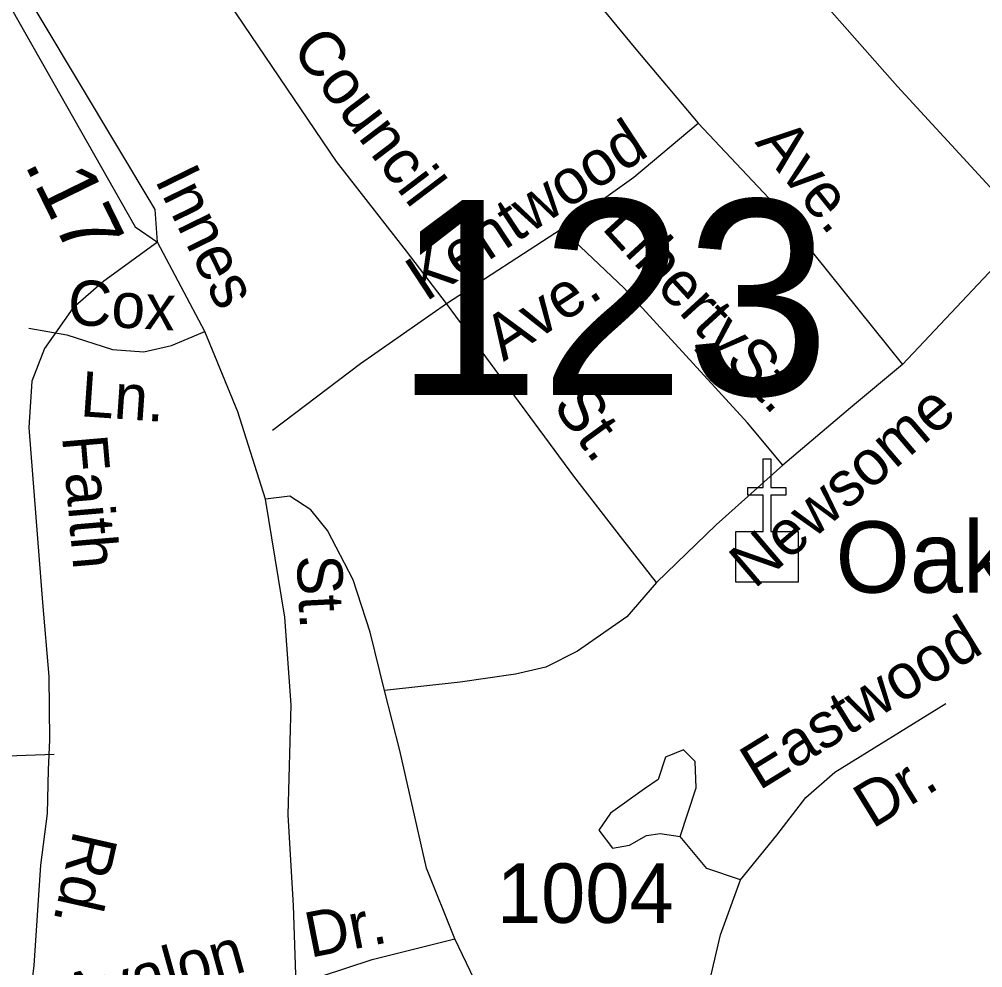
# Model space of a CAD drawing. Extents: x 1473865 to 1648260, y 639067 to 773536.
# Drawn here: x 1566807 to 1568832, y 694867 to 696860 of the extents above; entities that cross this region are included whole.
import ezdxf

# ---------------------------------------------------------------- set-up
doc = ezdxf.new("R2010")
doc.units = 0
for name, color, linetype in [('Exist Cultural Church CELL', 7, 'Continuous'), ('Exist Cultural Church Label', 7, 'Continuous'), ('Exist Road Non-System Type 51', 7, 'Continuous'), ('Exist Road Non-System Type 51 Label', 7, 'Continuous'), ('Exist Road Primary US Attributed', 7, 'Continuous'), ('Exist Road Primary US Divided Attributed', 7, 'Continuous'), ('Exist Road Primary US Label', 7, 'Continuous'), ('Exist Road Primary US Mileage Hundredths English Label', 7, 'Continuous'), ('Exist Road Secondary Structure Standard Bridge Number Label', 7, 'Continuous'), ('Exist Road Secondary Type 51 Attributed', 7, 'Continuous'), ('Exist Road Secondary Type 51 Label', 7, 'Continuous'), ('Exist Road Secondary Type 51 Number Label', 7, 'Continuous'), ('Exist Utilities Electrical Transmission Line', 7, 'Continuous')]:
    doc.layers.add(name, color=color, linetype=linetype)

msp = doc.modelspace()

# ---------------------------------------------------------------- linework, layer by layer
at = {"layer": 'Exist Cultural Church CELL'}
msp.add_lwpolyline([(1568313.6, 695783.5), (1568370.5, 695783.7), (1568370.5, 695859.8), (1568338.5, 695859.8), (1568338.5, 695875.8), (1568370.5, 695875.8), (1568370.5, 695935.9), (1568386.6, 695935.9), (1568386.6, 695875.8), (1568418.6, 695875.8), (1568418.6, 695859.8), (1568386.6, 695859.8), (1568386.6, 695783.7), (1568444.2, 695783.5), (1568444.2, 695677.1), (1568313.6, 695677.1)], close=True, dxfattribs=at)
at = {"layer": 'Exist Road Non-System Type 51'}
msp.add_line((1567705.4, 696262.2), (1567946.7, 696419.2), dxfattribs=at)
for points in [[(1567285.7, 697802.5), (1567693.9, 697300.2), (1567869.7, 697080.3), (1568103.3, 696797.2), (1568233.8, 696641.4)], [(1567705.4, 696262.2), (1567621.4, 696372.3), (1567474.2, 696560.7), (1567234.7, 696915.5), (1567114.2, 697084.8), (1567075, 697144.1), (1566979.8, 697292.3)], [(1567946.7, 696419.2), (1568098.7, 696527.9), (1568233.8, 696641.4)], [(1568233.8, 696641.4), (1568382.9, 696483.7), (1568663.6, 696134.6)], [(1569102.9, 696645.4), (1569011.9, 696515.2), (1568913, 696399.3), (1568663.6, 696134.6)], [(1568412.3, 695922.8), (1568338.1, 696012), (1568078.9, 696294.7), (1567946.7, 696419.2)], [(1567339.5, 695996.1), (1567524.4, 696136.7), (1567705.4, 696262.2)], [(1568146.8, 695676.5), (1568075.6, 695766.5), (1567972.9, 695899.7), (1567705.4, 696262.2)], [(1566827.4, 696210.6), (1566907.4, 696196.6), (1567003.2, 696165.6), (1567069.1, 696161.1), (1567127.2, 696174.3), (1567197.5, 696203.5)], [(1568663.6, 696134.6), (1568554.6, 696043.5), (1568412.3, 695922.8)], [(1568412.3, 695922.8), (1568272.3, 695797.2), (1568146.8, 695676.5)], [(1568146.8, 695676.5), (1568084.1, 695604), (1567980.6, 695531.8), (1567914.3, 695498.5), (1567850, 695483.3), (1567734.2, 695466.4), (1567574.9, 695449.5)], [(1568259.6, 694842.8), (1568281, 694935.5), (1568323.2, 695051.1), (1568399.6, 695145.1), (1568460.5, 695224.5), (1568521, 695277.9), (1568754.4, 695421.7)], [(1568196.6, 695142.2), (1568229.9, 695244.5), (1568227.7, 695300.1), (1568203.3, 695324.5), (1568165.5, 695309), (1568150, 695262.3), (1568121.1, 695242.3)], [(1565765.8, 695274), (1565987.8, 695259.7), (1566059.5, 695245), (1566091.7, 695252.8), (1566132.2, 695294.4), (1566186.5, 695319.7), (1566248.4, 695323), (1566356.4, 695312.1), (1566442.2, 695287.1), (1566516.1, 695274.4), (1566555.9, 695262), (1566630.2, 695273.3), (1566782.6, 695311.6), (1566880.6, 695315.5)], [(1568121.1, 695242.3), (1568050, 695191.1), (1568025.6, 695155.6), (1568054.4, 695117.8), (1568090, 695124.5), (1568125.5, 695144.5), (1568154.4, 695148.9), (1568196.6, 695142.2)], [(1568323.2, 695051.1), (1568252.1, 695075.5), (1568196.6, 695142.2)], [(1567389.6, 694831.5), (1567549.2, 694883.9), (1567723, 694927.4)]]:
    msp.add_lwpolyline(points, dxfattribs=at)
at = {"layer": 'Exist Road Primary US Attributed'}
for points in [[(1567324.8, 695851.2), (1567266.9, 696035), (1567197.5, 696203.5), (1567097.6, 696391.2)], [(1568419.5, 692327.5), (1568390, 692381.7), (1568312.6, 692523.2), (1568202.8, 692755.3), (1568083.5, 692997.8), (1567995, 693190.6), (1567872.3, 693440.5), (1567707.4, 693753.2), (1567597.4, 693992.6), (1567508.9, 694179.6), (1567459.5, 694335.1), (1567426.4, 694480.3), (1567409.4, 694608.6), (1567392.3, 694749.9), (1567389.6, 694831.5), (1567383.8, 694997.5), (1567372.4, 695187.9), (1567378.9, 695418.8), (1567365.7, 695603.4), (1567324.8, 695851.2)]]:
    msp.add_lwpolyline(points, dxfattribs=at)
at = {"layer": 'Exist Road Primary US Divided Attributed'}
for points in [[(1567097.6, 696391.2), (1567092.9, 696460.2), (1566773, 696995.2), (1566755.5, 697028.7), (1566726.7, 697072.1)], [(1566688, 697063.7), (1566699.7, 697045.7), (1566735.2, 696979.7), (1567050.7, 696423.3), (1567097.6, 696391.2)]]:
    msp.add_lwpolyline(points, dxfattribs=at)
at = {"layer": 'Exist Road Secondary Type 51 Attributed'}
for points in [[(1567097.6, 696391.2), (1566985.4, 696309.2), (1566920, 696252.6), (1566860.2, 696168.2), (1566833.8, 696099.6), (1566827.2, 696002.1), (1566856.2, 695634.3), (1566869.4, 695478.8), (1566870.7, 695345.7), (1566868.1, 695282.5), (1566866.3, 695190.5), (1566852, 695081.9), (1566837.8, 694871.1), (1566815.4, 694686.6)], [(1568994.6, 692645), (1568767.7, 692914.8), (1568591.8, 693128.6), (1568536.6, 693242.3), (1568424.8, 693450.3), (1568326.8, 693641.4), (1568162.5, 694006.4), (1567966.2, 694411.3), (1567849.4, 694664.1), (1567787.8, 694791.3), (1567723, 694927.4), (1567663.4, 695075.7), (1567607.1, 695323.2), (1567574.9, 695449.5), (1567545.1, 695571.9), (1567509.4, 695681.9), (1567455.3, 695785.3), (1567419.8, 695828.8), (1567376.3, 695857.8), (1567324.8, 695851.2)]]:
    msp.add_lwpolyline(points, dxfattribs=at)
at = {"layer": 'Exist Utilities Electrical Transmission Line'}
msp.add_lwpolyline([(1571165.5, 693370.3), (1570853, 693759.2), (1570603.9, 694095), (1570261.9, 694532.2), (1570022.6, 694858), (1569786.9, 695165.5), (1569483.1, 695596), (1569220.7, 695988.1), (1568969.5, 696332), (1568863.8, 696489.6), (1568653, 696718.8), (1568377.4, 697031.1), (1568139.4, 697306.6), (1567885.3, 697582.5), (1567761.4, 697728.5), (1567639.3, 697866.2), (1567505.3, 698020.4), (1567357.9, 698192.4), (1567166.8, 698395.4), (1567017.2, 698567.7), (1566911.6, 698741.3), (1566811.9, 698906.8)], dxfattribs=at)

# ---------------------------------------------------------------- texts
at = {"layer": 'Exist Cultural Church Label'}
msp.add_text('Oakland Heights Chapel', height=150, dxfattribs=at).set_placement((1568522.8, 695654.8))
at = {"layer": 'Exist Road Non-System Type 51 Label'}
for s, rotation, p in [('Council', 307.1681, (1567377.1, 696796.9)), ('Kentwood', 33.3102, (1567662.1, 696265.5)), ('Ave.', 308.8039, (1568352, 696600.6)), ('Liberty', 312.5103, (1568029.3, 696420.6)), ('Ave.', 33.3102, (1567825.1, 696139.4)), ('Cox', 356.7837, (1566907.6, 696218.3)), ('St.', 312.5103, (1568287.5, 696140)), ('Ln.', 356.0666, (1566933.9, 696025.8)), ('St.', 306.0391, (1567926.4, 696048)), ('Newsome', 40.5084, (1568352.3, 695661.2)), ('Eastwood', 31.6273, (1568362.3, 695238)), ('Dr.', 31.6273, (1568600.4, 695157.4)), ('Dr.', 11.1598, (1567418.6, 694887.4)), ('Avalon', 15.5723, (1566913.8, 694755.6))]:
    msp.add_text(s, height=95, rotation=rotation, dxfattribs=at).set_placement(p)
at = {"layer": 'Exist Road Primary US Label'}
for s, rotation, p in [('Innes', 296.0961, (1567091, 696522.6)), ('St.', 272.912, (1567390, 695732))]:
    msp.add_text(s, height=95, rotation=rotation, dxfattribs=at).set_placement(p)
at = {"layer": 'Exist Road Primary US Mileage Hundredths English Label'}
msp.add_text('.17', height=125, rotation=296.0961, dxfattribs=at).set_placement((1566817.3, 696556.3))
at = {"layer": 'Exist Road Secondary Structure Standard Bridge Number Label'}
msp.add_text('123', height=410.1, dxfattribs=at).set_placement((1567596.7, 696070.1))
at = {"layer": 'Exist Road Secondary Type 51 Label'}
for s, rotation, p in [('Faith', 274.9029, (1566897.3, 695982.9)), ('Rd.', 257.2588, (1566922.3, 695157.6))]:
    msp.add_text(s, height=95, rotation=rotation, dxfattribs=at).set_placement(p)
at = {"layer": 'Exist Road Secondary Type 51 Number Label'}
msp.add_text('1004', height=125, dxfattribs=at).set_placement((1567811, 694960.9))

doc.saveas('drawing.dxf')
